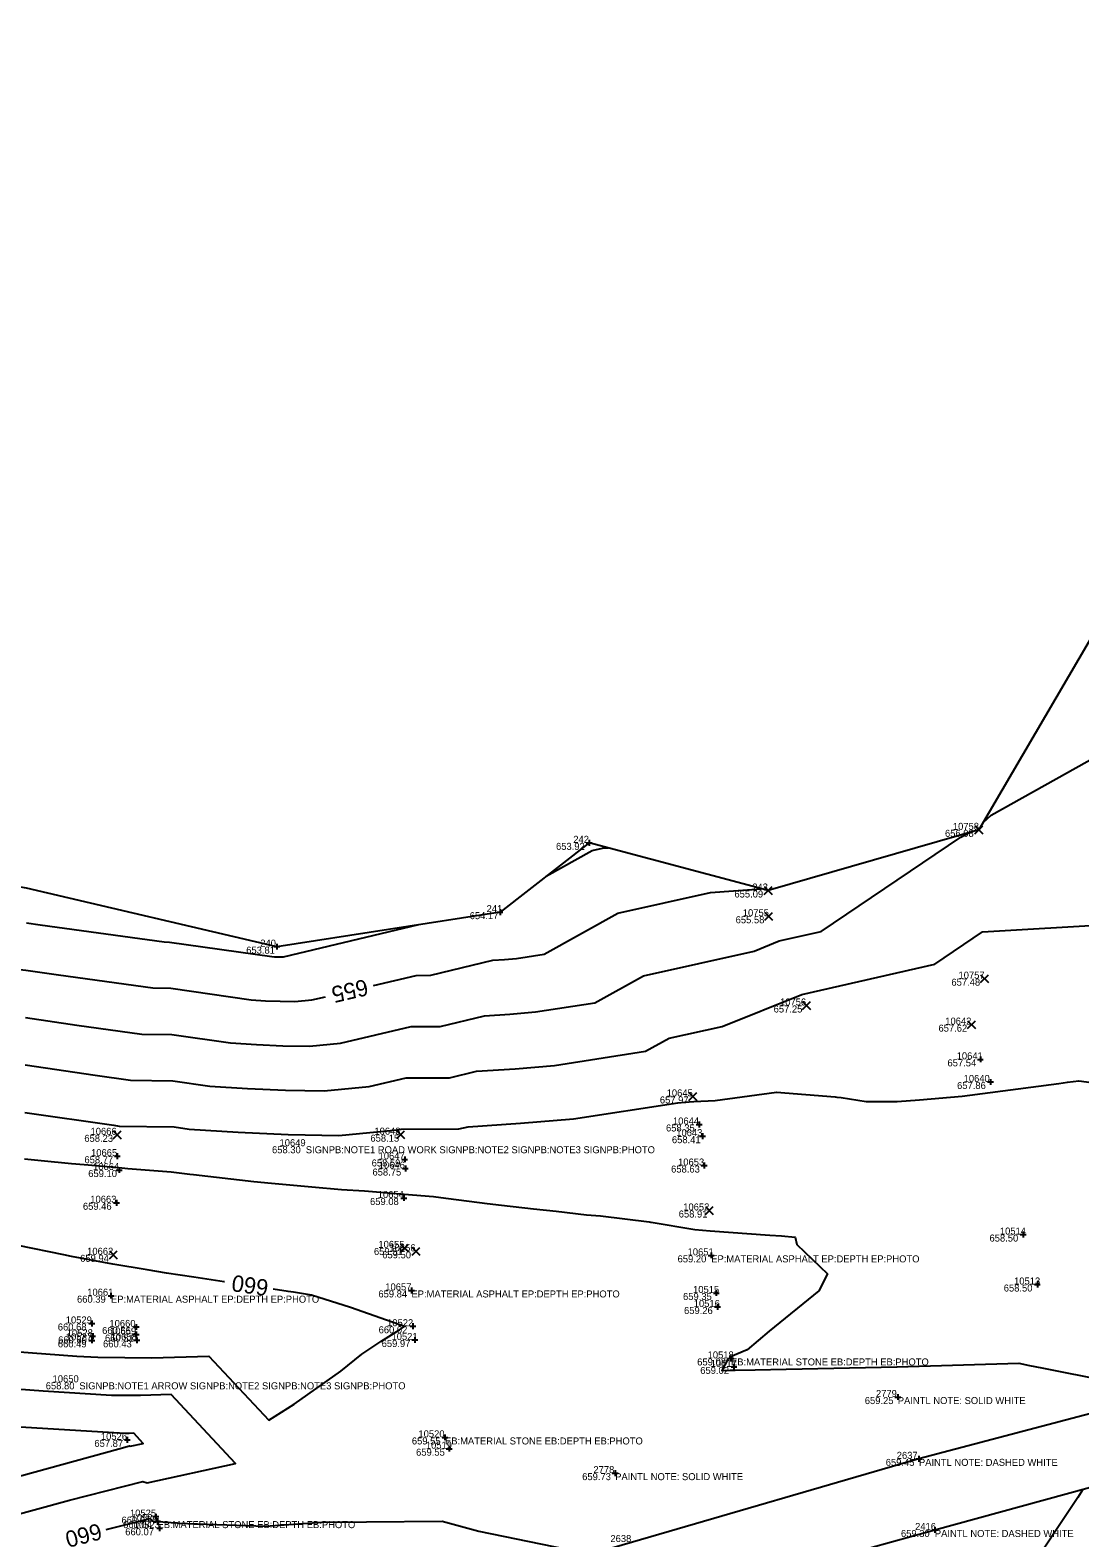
# Model space of a CAD drawing. Extents: x 2129350 to 2137777, y 657588 to 659885.
# Drawn here: x 2132196.2 to 2132375.5, y 658515.9 to 658773.5 of the extents above; entities that cross this region are included whole.
import ezdxf

# ---------------------------------------------------------------- set-up
doc = ezdxf.new("R2010")
doc.units = 0
for name, color, linetype in [('DT_X_Contour_Major', 7, 'Continuous'), ('DT_X_Contour_Minor', 7, 'Continuous'), ('DT_X_TIN_Hull', 7, 'Continuous'), ('PV_X_COP', 7, 'Continuous'), ('SV_X_Random_Point', 7, 'Continuous'), ('SV_X_Shot_Marker', 7, 'Continuous'), ('SV_X_Text_Comment', 7, 'Continuous'), ('SV_X_Text_Elevation', 7, 'Continuous'), ('SV_X_Text_Name', 7, 'Continuous')]:
    doc.layers.add(name, color=color, linetype=linetype)

msp = doc.modelspace()

# ---------------------------------------------------------------- linework, layer by layer
at = {"layer": 'DT_X_Contour_Major'}
for points in [[(2132254.84, 658610.24), (2132262.18, 658611.97), (2132264.65, 658611.98), (2132275.26, 658614.54), (2132277.26, 658614.68), (2132279.29, 658614.85), (2132284.01, 658615.57), (2132296.62, 658622.6), (2132312.47, 658626.12), (2132321.12, 658626.78)], [(2132148.02, 658621.48), (2132149.84, 658620.96), (2132154.56, 658619.83), (2132171.17, 658616.91), (2132171.87, 658617.16), (2132176.09, 658616.04), (2132190.58, 658613.5), (2132193.02, 658613.15), (2132195.49, 658612.86), (2132201.04, 658612.05), (2132217.19, 658609.81), (2132220.23, 658609.76), (2132233.99, 658607.8), (2132236.43, 658607.64), (2132238.91, 658607.53), (2132241.42, 658607.48), (2132244.34, 658607.76), (2132246.67, 658608.31)], [(2132229.39, 658559.58), (2132229.37, 658559.58), (2132224.17, 658560.41), (2132219.5, 658561.1), (2132216.17, 658561.65), (2132210.33, 658562.62), (2132203.27, 658563.95), (2132201.94, 658564.19), (2132194.18, 658565.79)], [(2132193.45, 658547.72), (2132193.58, 658547.71), (2132204.16, 658546.91), (2132207.76, 658546.7), (2132217, 658546.61), (2132226.74, 658546.92), (2132236.99, 658535.94), (2132241.33, 658538.72), (2132249.28, 658544.34), (2132252.87, 658547.26), (2132256.14, 658549.42), (2132259.3, 658551.4), (2132260.18, 658551.94), (2132250.91, 658555.23), (2132244.3, 658557.33), (2132241.21, 658557.83), (2132240.27, 658557.95), (2132237.7, 658558.35)], [(2132209.19, 658517.25), (2132216.63, 658519.17), (2132216.69, 658519.16), (2132217.39, 658518.55), (2132217.45, 658518.54), (2132217.99, 658518.63), (2132218.86, 658518.59), (2132219.28, 658518.55), (2132221.33, 658518.44), (2132221.49, 658518.36), (2132236.44, 658517.86), (2132246.02, 658518.53), (2132253.65, 658518.58), (2132266.6, 658518.72), (2132272.88, 658516.99), (2132291.97, 658513.04), (2132281.76, 658500.66)]]:
    msp.add_lwpolyline(points, dxfattribs=at)
at = {"layer": 'DT_X_Contour_Minor'}
for points in [[(2132359.02, 658638.09), (2132360.38, 658639.34), (2132385.95, 658653.64), (2132395.59, 658668.92)], [(2132195.42, 658604.76), (2132204.19, 658603.48), (2132215.27, 658601.94), (2132220.42, 658601.86), (2132230.45, 658600.43), (2132234.88, 658600.15), (2132239.37, 658599.94), (2132243.93, 658599.85), (2132249.22, 658600.36), (2132261.32, 658603.21), (2132266.26, 658603.22), (2132273.85, 658605.06), (2132278.16, 658605.35), (2132282.53, 658605.72), (2132292.69, 658607.28), (2132300.99, 658611.91), (2132319.88, 658616.11), (2132324.17, 658617.84), (2132331.36, 658619.47), (2132355.19, 658635.56), (2132356.71, 658636.38)], [(2132284.36, 658628.89), (2132292.25, 658633.29), (2132293.99, 658633.68), (2132294.94, 658633.75)], [(2132195.35, 658596.65), (2132207.33, 658594.92), (2132213.36, 658594.08), (2132220.61, 658593.96), (2132226.92, 658593.06), (2132233.32, 658592.65), (2132239.83, 658592.35), (2132246.43, 658592.22), (2132254.1, 658592.95), (2132260.46, 658594.45), (2132267.87, 658594.47), (2132272.45, 658595.58), (2132279.06, 658596.02), (2132285.77, 658596.59), (2132301.36, 658598.99), (2132305.36, 658601.22), (2132314.46, 658603.24), (2132328.03, 658608.7), (2132350.74, 658613.86), (2132358.94, 658619.4), (2132381.26, 658620.74)], [(2132195.56, 658620.96), (2132197.9, 658620.62), (2132219.1, 658617.67), (2132220.04, 658617.65), (2132237.52, 658615.17), (2132237.98, 658615.14), (2132238.45, 658615.12), (2132238.92, 658615.11), (2132239.47, 658615.16), (2132262.62, 658620.63)], [(2132195.27, 658588.55), (2132210.48, 658586.35), (2132211.44, 658586.22), (2132220.8, 658586.06), (2132223.38, 658585.69), (2132231.77, 658585.15), (2132240.29, 658584.77), (2132248.94, 658584.59), (2132258.98, 658585.55), (2132259.59, 658585.69), (2132269.47, 658585.72), (2132271.04, 658586.1), (2132279.96, 658586.69), (2132289.01, 658587.46), (2132306.87, 658590.21), (2132308.08, 658590.3), (2132309.62, 658590.4), (2132313.25, 658590.56), (2132323.72, 658592.01), (2132333.76, 658591.22), (2132334.05, 658591.16), (2132334.77, 658591.1), (2132339.01, 658590.42), (2132344.31, 658590.42), (2132348.15, 658590.67), (2132355.44, 658591.3), (2132371.94, 658593.5), (2132373.43, 658593.7), (2132375.38, 658593.96), (2132397.74, 658591.01)], [(2132195.24, 658580.63), (2132198.09, 658580.34), (2132203.28, 658579.82), (2132205.43, 658579.63), (2132211.36, 658579.11), (2132212.91, 658578.99), (2132220.28, 658578.42), (2132223.49, 658578.01), (2132224.14, 658577.94), (2132234.41, 658576.74), (2132237.44, 658576.46), (2132244.33, 658575.82), (2132249.4, 658575.39), (2132253.32, 658575.16), (2132260.08, 658574.58), (2132265.13, 658574.17), (2132267.21, 658573.89), (2132267.69, 658573.83), (2132274.31, 658572.99), (2132276.74, 658572.68), (2132282.2, 658572.06), (2132286.1, 658571.69), (2132291.27, 658571.05), (2132293.65, 658570.87), (2132301.95, 658569.85), (2132302.21, 658569.81), (2132302.3, 658569.79), (2132309.77, 658568.55), (2132312.39, 658568.29), (2132322.59, 658567.55), (2132324.58, 658567.46), (2132326.92, 658567.24), (2132327.18, 658565.97), (2132332.41, 658560.95), (2132330.95, 658558.07), (2132322.47, 658551.17), (2132318.7, 658547.97), (2132315.87, 658546.76), (2132315.72, 658546.63), (2132315.33, 658546.34), (2132315.32, 658546.29), (2132314.39, 658544.47), (2132315.81, 658544.49), (2132316.63, 658544.51), (2132320.07, 658544.58), (2132325.38, 658544.7), (2132344.32, 658545.1), (2132344.32, 658545.1), (2132365.14, 658545.71), (2132366.93, 658545.32), (2132369.07, 658544.92), (2132380.19, 658542.69)], [(2132191.51, 658519.13), (2132202.92, 658522.27), (2132215.44, 658525.5), (2132216.21, 658525.23), (2132231.28, 658528.58), (2132220.32, 658540.32), (2132215.06, 658540.15), (2132210.08, 658540.2), (2132198.41, 658540.91), (2132191.58, 658541.42)], [(2132189.55, 658525.08), (2132211.35, 658531.08), (2132213.18, 658531.55), (2132213.3, 658531.51), (2132215.5, 658532), (2132213.9, 658533.72), (2132213.13, 658533.69), (2132212.4, 658533.7), (2132192.66, 658534.9)], [(2132376.07, 658524.14), (2132375.18, 658522.77), (2132366.12, 658509.14)]]:
    msp.add_lwpolyline(points, dxfattribs=at)
at = {"layer": 'DT_X_TIN_Hull'}
msp.add_lwpolyline([(2132390.69, 658692.25), (2132358.28, 658636.83), (2132322.29, 658626.46), (2132291.71, 658634.61), (2132276.48, 658622.77), (2132238.34, 658616.87), (2132195.61, 658626.85), (2132174.59, 658630.52), (2132149.97, 658634.81), (2132109.6, 658652.44), (2132090.5, 658666.29), (2132070.35, 658680.96), (2132055.27, 658696.47), (2132037.9, 658714.45), (2132026.46, 658732.15), (2132012.89, 658753.14), (2131962.28, 658796.59)], dxfattribs=at)
at = {"layer": 'PV_X_COP'}
for points in [[(2132158.56, 658463.82), (2132206.06, 658477.43), (2132254.46, 658490.67), (2132302.65, 658503.88), (2132350.77, 658517.2), (2132399.19, 658530.48), (2132447.47, 658543.51), (2132495.63, 658557.08), (2132543.81, 658570.09), (2132591.55, 658583.09), (2132640.05, 658596.45), (2132688.42, 658610.15), (2132736.65, 658623.32), (2132784.37, 658636.37), (2132832.92, 658649.95), (2132881.17, 658663.77), (2132929.56, 658676.42), (2132976.85, 658690.09), (2133025.73, 658703.1), (2133073.54, 658716.2), (2133122.49, 658729.47), (2133170.2, 658742.4), (2133218.35, 658756.09)], [(2132830.06, 658661.48), (2132781.46, 658647.76), (2132733.66, 658634.26), (2132685.08, 658621.65), (2132636.78, 658608.37), (2132588.98, 658595.34), (2132540.41, 658581.57), (2132492.62, 658568.33), (2132444.23, 658554.78), (2132396.24, 658542.04), (2132348.05, 658529.35), (2132299.13, 658515.13), (2132251.46, 658501.25), (2132202.83, 658488.38), (2132155.56, 658475.63)]]:
    msp.add_lwpolyline(points, dxfattribs=at)
at = {"layer": 'SV_X_Random_Point'}
for p, q in [((2132357.62, 658636.17), (2132358.95, 658637.5)), ((2132357.62, 658637.5), (2132358.95, 658636.17)), ((2132321.63, 658625.8), (2132322.96, 658627.13)), ((2132321.63, 658627.13), (2132322.96, 658625.8)), ((2132321.72, 658621.4), (2132323.05, 658622.73)), ((2132321.72, 658622.73), (2132323.05, 658621.4)), ((2132358.57, 658610.73), (2132359.91, 658612.07)), ((2132358.57, 658612.07), (2132359.91, 658610.73)), ((2132328.16, 658606.15), (2132329.5, 658607.48)), ((2132328.16, 658607.48), (2132329.5, 658606.15)), ((2132356.35, 658602.88), (2132357.69, 658604.22)), ((2132356.35, 658604.22), (2132357.69, 658602.88)), ((2132308.76, 658590.61), (2132310.1, 658591.95)), ((2132308.76, 658591.95), (2132310.1, 658590.61)), ((2132210.41, 658584.05), (2132211.74, 658585.39)), ((2132210.41, 658585.39), (2132211.74, 658584.05)), ((2132258.84, 658584.08), (2132260.17, 658585.42)), ((2132258.84, 658585.42), (2132260.17, 658584.08)), ((2132311.57, 658571.13), (2132312.9, 658572.46)), ((2132311.57, 658572.46), (2132312.9, 658571.13)), ((2132209.75, 658563.55), (2132211.09, 658564.89)), ((2132209.75, 658564.89), (2132211.09, 658563.55)), ((2132259.5, 658564.73), (2132260.83, 658566.06)), ((2132259.5, 658566.06), (2132260.83, 658564.73)), ((2132261.47, 658564.15), (2132262.8, 658565.49)), ((2132261.47, 658565.49), (2132262.8, 658564.15))]:
    msp.add_line(p, q, dxfattribs=at)
at = {"layer": 'SV_X_Shot_Marker'}
for p, q in [((2132291.21, 658634.61), (2132292.21, 658634.61)), ((2132291.71, 658635.11), (2132291.71, 658634.11)), ((2132291.71, 658634.61), (2132291.71, 658634.61)), ((2132276.48, 658623.27), (2132276.48, 658622.27)), ((2132275.98, 658622.77), (2132276.98, 658622.77)), ((2132276.48, 658622.77), (2132276.48, 658622.77)), ((2132237.84, 658616.88), (2132238.84, 658616.88)), ((2132238.34, 658617.38), (2132238.34, 658616.38)), ((2132238.34, 658616.88), (2132238.34, 658616.88)), ((2132358.05, 658597.61), (2132359.05, 658597.61)), ((2132358.55, 658598.11), (2132358.55, 658597.11)), ((2132358.55, 658597.61), (2132358.55, 658597.61)), ((2132359.77, 658593.75), (2132360.77, 658593.75)), ((2132360.27, 658594.25), (2132360.27, 658593.25)), ((2132360.27, 658593.75), (2132360.27, 658593.75)), ((2132310, 658586.48), (2132311, 658586.48)), ((2132310.5, 658586.98), (2132310.5, 658585.98)), ((2132310.5, 658586.48), (2132310.5, 658586.48)), ((2132310.56, 658584.49), (2132311.56, 658584.49)), ((2132311.06, 658584.99), (2132311.06, 658583.99)), ((2132311.06, 658584.49), (2132311.06, 658584.49)), ((2132210.6, 658581.07), (2132211.6, 658581.07)), ((2132211.1, 658581.57), (2132211.1, 658580.57)), ((2132211.1, 658581.07), (2132211.1, 658581.07)), ((2132259.7, 658580.52), (2132260.7, 658580.52)), ((2132260.2, 658581.02), (2132260.2, 658580.02)), ((2132260.2, 658580.52), (2132260.2, 658580.52)), ((2132260.31, 658579.46), (2132260.31, 658578.46)), ((2132310.87, 658579.47), (2132311.87, 658579.47)), ((2132311.37, 658579.97), (2132311.37, 658578.97)), ((2132311.37, 658579.47), (2132311.37, 658579.47)), ((2132210.92, 658578.7), (2132211.92, 658578.7)), ((2132211.42, 658579.2), (2132211.42, 658578.2)), ((2132211.42, 658578.7), (2132211.42, 658578.7)), ((2132259.81, 658578.96), (2132260.81, 658578.96)), ((2132260.31, 658578.96), (2132260.31, 658578.96)), ((2132260.05, 658574.42), (2132260.05, 658573.42)), ((2132210.47, 658573.11), (2132211.47, 658573.11)), ((2132210.97, 658573.61), (2132210.97, 658572.61)), ((2132210.97, 658573.11), (2132210.97, 658573.11)), ((2132259.55, 658573.92), (2132260.55, 658573.92)), ((2132260.05, 658573.92), (2132260.05, 658573.92)), ((2132365.35, 658567.68), (2132366.35, 658567.68)), ((2132365.85, 658568.18), (2132365.85, 658567.18)), ((2132365.85, 658567.68), (2132365.85, 658567.68)), ((2132312.07, 658564.12), (2132313.07, 658564.12)), ((2132312.57, 658564.62), (2132312.57, 658563.62)), ((2132312.57, 658564.12), (2132312.57, 658564.12)), ((2132367.79, 658559.14), (2132368.79, 658559.14)), ((2132368.29, 658559.64), (2132368.29, 658558.64)), ((2132368.29, 658559.14), (2132368.29, 658559.14)), ((2132209.51, 658557.23), (2132210.51, 658557.23)), ((2132210.01, 658557.73), (2132210.01, 658556.73)), ((2132210.01, 658557.23), (2132210.01, 658557.23)), ((2132260.85, 658558.13), (2132261.85, 658558.13)), ((2132261.35, 658558.63), (2132261.35, 658557.63)), ((2132261.35, 658558.13), (2132261.35, 658558.13)), ((2132312.93, 658557.69), (2132313.93, 658557.69)), ((2132313.43, 658558.19), (2132313.43, 658557.19)), ((2132313.43, 658557.69), (2132313.43, 658557.69)), ((2132313.13, 658555.3), (2132314.13, 658555.3)), ((2132313.63, 658555.8), (2132313.63, 658554.8)), ((2132313.63, 658555.3), (2132313.63, 658555.3)), ((2132206.23, 658552.48), (2132207.23, 658552.48)), ((2132206.73, 658552.98), (2132206.73, 658551.98)), ((2132206.73, 658552.48), (2132206.73, 658552.48)), ((2132213.84, 658551.89), (2132214.84, 658551.89)), ((2132214.33, 658551.09), (2132214.33, 658550.09)), ((2132214.34, 658552.39), (2132214.34, 658551.39)), ((2132214.34, 658551.89), (2132214.34, 658551.89)), ((2132261.11, 658552.01), (2132262.11, 658552.01)), ((2132261.61, 658552.51), (2132261.61, 658551.51)), ((2132261.61, 658552.01), (2132261.61, 658552.01)), ((2132206.23, 658549.6), (2132207.23, 658549.6)), ((2132206.39, 658550.3), (2132207.39, 658550.3)), ((2132206.73, 658550.1), (2132206.73, 658549.1)), ((2132206.73, 658549.6), (2132206.73, 658549.6)), ((2132206.89, 658550.8), (2132206.89, 658549.8)), ((2132206.89, 658550.3), (2132206.89, 658550.3)), ((2132213.83, 658550.59), (2132214.83, 658550.59)), ((2132213.94, 658549.61), (2132214.94, 658549.61)), ((2132214.33, 658550.59), (2132214.33, 658550.59)), ((2132214.44, 658550.11), (2132214.44, 658549.11)), ((2132214.44, 658549.61), (2132214.44, 658549.61)), ((2132261.44, 658549.66), (2132262.44, 658549.66)), ((2132261.94, 658550.16), (2132261.94, 658549.16)), ((2132261.94, 658549.66), (2132261.94, 658549.66)), ((2132315.44, 658546.51), (2132316.44, 658546.51)), ((2132315.94, 658547.01), (2132315.94, 658546.01)), ((2132315.94, 658546.51), (2132315.94, 658546.51)), ((2132315.95, 658545.06), (2132316.95, 658545.06)), ((2132316.45, 658545.56), (2132316.45, 658544.56)), ((2132316.45, 658545.06), (2132316.45, 658545.06)), ((2132343.94, 658539.91), (2132344.94, 658539.91)), ((2132344.44, 658540.41), (2132344.44, 658539.41)), ((2132344.44, 658539.91), (2132344.44, 658539.91)), ((2132212.8, 658533.09), (2132212.8, 658532.09)), ((2132266.58, 658533.02), (2132267.58, 658533.02)), ((2132267.08, 658533.52), (2132267.08, 658532.52)), ((2132267.08, 658533.02), (2132267.08, 658533.02)), ((2132212.3, 658532.59), (2132213.3, 658532.59)), ((2132212.8, 658532.59), (2132212.8, 658532.59)), ((2132267.29, 658531.09), (2132268.29, 658531.09)), ((2132267.79, 658531.59), (2132267.79, 658530.59)), ((2132267.79, 658531.09), (2132267.79, 658531.09)), ((2132347.55, 658529.35), (2132348.55, 658529.35)), ((2132348.05, 658529.85), (2132348.05, 658528.85)), ((2132348.05, 658529.35), (2132348.05, 658529.35)), ((2132295.66, 658526.91), (2132296.66, 658526.91)), ((2132296.16, 658527.41), (2132296.16, 658526.41)), ((2132296.16, 658526.91), (2132296.16, 658526.91)), ((2132217.19, 658519.48), (2132218.19, 658519.48)), ((2132217.46, 658518.71), (2132218.46, 658518.71)), ((2132217.69, 658519.98), (2132217.69, 658518.98)), ((2132217.69, 658519.48), (2132217.69, 658519.48)), ((2132217.83, 658517.49), (2132218.83, 658517.49)), ((2132217.96, 658519.21), (2132217.96, 658518.21)), ((2132217.96, 658518.71), (2132217.96, 658518.71)), ((2132218.33, 658517.99), (2132218.33, 658516.99)), ((2132218.33, 658517.49), (2132218.33, 658517.49)), ((2132350.77, 658517.7), (2132350.77, 658516.7)), ((2132350.27, 658517.2), (2132351.27, 658517.2)), ((2132350.77, 658517.2), (2132350.77, 658517.2))]:
    msp.add_line(p, q, dxfattribs=at)

# ---------------------------------------------------------------- texts
at = {"layer": 'DT_X_Contour_Major'}
for s, rotation, p in [('655', 193.2843, (2132253.56, 658611.37)), ('660', 171.6, (2132237.07, 658559.9)), ('660', 194.463, (2132208.02, 658518.4))]:
    msp.add_text(s, height=2.8, rotation=rotation, dxfattribs=at).set_placement(p)
at = {"layer": 'SV_X_Text_Comment'}
for s, p in [('SIGNPB:NOTE1 ROAD WORK SIGNPB:NOTE2 SIGNPB:NOTE3 SIGNPB:PHOTO', (2132243.3, 658581.57)), ('EP:MATERIAL ASPHALT EP:DEPTH EP:PHOTO', (2132312.57, 658562.92)), ('EP:MATERIAL ASPHALT EP:DEPTH EP:PHOTO', (2132210.01, 658556.03)), ('EP:MATERIAL ASPHALT EP:DEPTH EP:PHOTO', (2132261.35, 658556.93)), ('EB:MATERIAL STONE EB:DEPTH EB:PHOTO', (2132315.94, 658545.31)), ('SIGNPB:NOTE1 ARROW SIGNPB:NOTE2 SIGNPB:NOTE3 SIGNPB:PHOTO', (2132204.61, 658541.23)), ('PAINTL NOTE: SOLID WHITE', (2132344.44, 658538.71)), ('EB:MATERIAL STONE EB:DEPTH EB:PHOTO', (2132267.08, 658531.81)), ('PAINTL NOTE: DASHED WHITE', (2132348.05, 658528.15)), ('PAINTL NOTE: SOLID WHITE', (2132296.16, 658525.71)), ('EB:MATERIAL STONE EB:DEPTH EB:PHOTO', (2132217.96, 658517.51)), ('PAINTL NOTE: DASHED WHITE', (2132350.77, 658516))]:
    msp.add_text(s, height=1.2, dxfattribs=at).set_placement(p)
at = {"layer": 'SV_X_Text_Elevation'}
for s, p in [('656.08', (2132352.5, 658635.64)), ('653.92', (2132286.05, 658633.41)), ('655.09', (2132316.53, 658625.27)), ('654.17', (2132271.3, 658621.57)), ('655.58', (2132316.74, 658620.87)), ('653.81', (2132233.12, 658615.67)), ('657.48', (2132353.6, 658610.2)), ('657.25', (2132323.23, 658605.62)), ('657.62', (2132351.39, 658602.35)), ('657.54', (2132352.93, 658596.41)), ('657.86', (2132354.57, 658592.55)), ('657.97', (2132303.79, 658590.08)), ('658.23', (2132205.46, 658583.52)), ('658.15', (2132254.34, 658583.55)), ('658.35', (2132304.84, 658585.29)), ('658.41', (2132305.85, 658583.29)), ('658.30', (2132237.53, 658581.57)), ('658.77', (2132205.48, 658579.87)), ('658.59', (2132254.55, 658579.31)), ('658.63', (2132305.71, 658578.27)), ('659.10', (2132206.13, 658577.5)), ('658.75', (2132254.69, 658577.76)), ('659.46', (2132205.22, 658571.91)), ('659.08', (2132254.27, 658572.72)), ('658.91', (2132307.01, 658570.59)), ('658.50', (2132360.11, 658566.48)), ('659.94', (2132204.75, 658563.02)), ('659.51', (2132254.94, 658564.19)), ('659.50', (2132256.37, 658563.62)), ('659.20', (2132306.82, 658562.92)), ('658.50', (2132362.54, 658557.94)), ('660.39', (2132204.21, 658556.03)), ('659.84', (2132255.7, 658556.93)), ('659.35', (2132307.75, 658556.49)), ('659.26', (2132307.92, 658554.1)), ('660.68', (2132200.93, 658551.28)), ('660.56', (2132208.5, 658550.69)), ('660.02', (2132255.74, 658550.81)), ('660.49', (2132200.94, 658548.4)), ('660.60', (2132200.99, 658549.1)), ('660.43', (2132208.66, 658548.41)), ('660.51', (2132208.99, 658549.39)), ('659.97', (2132256.26, 658548.46)), ('659.03', (2132310.17, 658545.31)), ('659.02', (2132310.69, 658543.86)), ('658.80', (2132198.87, 658541.23)), ('659.25', (2132338.8, 658538.71)), ('659.55', (2132261.42, 658531.81)), ('657.87', (2132207.18, 658531.39)), ('659.55', (2132262.14, 658529.89)), ('659.45', (2132342.38, 658528.15)), ('659.73', (2132290.52, 658525.71)), ('660.04', (2132211.81, 658518.28)), ('660.04', (2132212.09, 658517.51)), ('660.07', (2132212.45, 658516.29)), ('659.30', (2132344.98, 658516))]:
    msp.add_text(s, height=1.2, dxfattribs=at).set_placement(p)
at = {"layer": 'SV_X_Text_Name'}
for s, p in [('10758', (2132353.85, 658636.83)), ('242', (2132289, 658634.61)), ('243', (2132319.57, 658626.46)), ('241', (2132274.19, 658622.77)), ('10755', (2132317.96, 658622.07)), ('240', (2132235.52, 658616.88)), ('10757', (2132354.81, 658611.4)), ('10756', (2132324.32, 658606.82)), ('10642', (2132352.55, 658603.55)), ('10641', (2132354.5, 658597.61)), ('10640', (2132355.69, 658593.75)), ('10645', (2132304.95, 658591.28)), ('10644', (2132306.03, 658586.48)), ('10666', (2132206.52, 658584.72)), ('10648', (2132255.02, 658584.75)), ('10643', (2132306.59, 658584.49)), ('10665', (2132206.61, 658581.07)), ('10649', (2132238.81, 658582.77)), ('10664', (2132206.95, 658578.7)), ('10647', (2132255.73, 658580.52)), ('10646', (2132255.76, 658578.96)), ('10653', (2132306.9, 658579.47)), ('10663', (2132206.48, 658573.11)), ('10654', (2132255.59, 658573.92)), ('10652', (2132307.78, 658571.79)), ('10655', (2132255.7, 658565.4)), ('10514', (2132361.88, 658567.68)), ('10662', (2132205.94, 658564.22)), ('10656', (2132257.59, 658564.82)), ('10651', (2132308.53, 658564.12)), ('10657', (2132256.88, 658558.13)), ('10515', (2132309.46, 658557.69)), ('10513', (2132364.31, 658559.14)), ('10661', (2132205.96, 658557.23)), ('10516', (2132309.58, 658555.3)), ('10529', (2132202.29, 658552.48)), ('10528', (2132202.45, 658550.3)), ('10660', (2132209.75, 658551.89)), ('10659', (2132209.85, 658550.59)), ('10522', (2132257.19, 658552.01)), ('10527', (2132202.3, 658549.6)), ('10658', (2132209.96, 658549.61)), ('10521', (2132257.94, 658549.66)), ('10518', (2132311.95, 658546.51)), ('10517', (2132312.47, 658545.06)), ('10650', (2132200.04, 658542.43)), ('2779', (2132340.71, 658539.91)), ('10526', (2132208.29, 658532.59)), ('10520', (2132262.54, 658533.02)), ('10519', (2132263.81, 658531.09)), ('2637', (2132344.26, 658529.35)), ('2778', (2132292.44, 658526.91)), ('10525', (2132213.26, 658519.48)), ('10524', (2132213.54, 658518.71)), ('10523', (2132213.9, 658517.49)), ('2416', (2132347.4, 658517.2)), ('2638', (2132295.34, 658515.13))]:
    msp.add_text(s, height=1.2, dxfattribs=at).set_placement(p)

doc.saveas('drawing.dxf')
